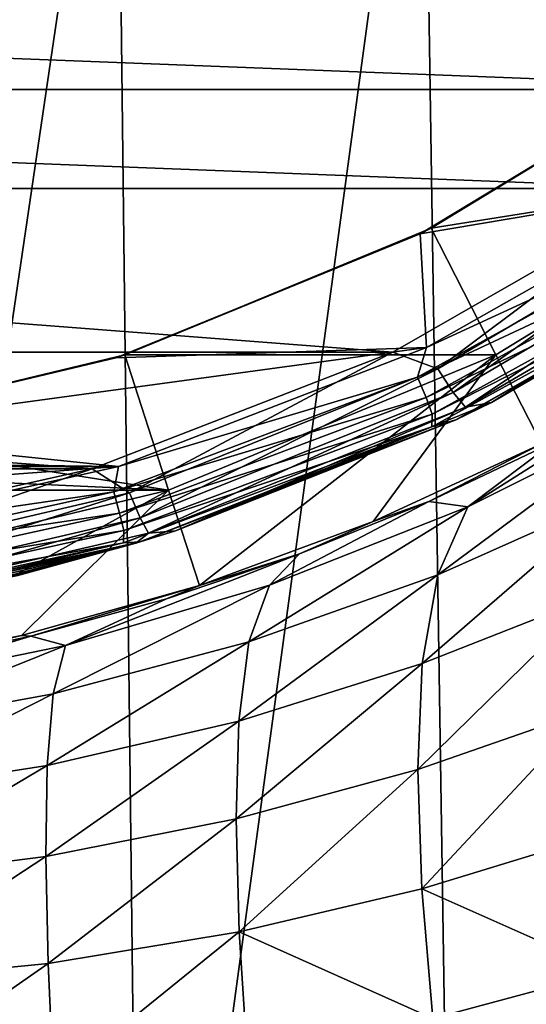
# Model space of a CAD drawing. Header units: metres. Extents: x -109 to 109, y -917 to 389.
# Tile 618 of 656: x 7 to 13, y -33 to -21. Entities that reach past the tile are written whole.
import ezdxf

# ---------------------------------------------------------------- set-up
doc = ezdxf.new("R2010")
doc.units = ezdxf.units.M
doc.layers.add('solid_24503124_XXX_01_SW0001', color=7, linetype='CONTINUOUS')
doc.layers.add('solid_24503124_XXX_01_SW0001_01', color=7, linetype='CONTINUOUS')

msp = doc.modelspace()

# ---------------------------------------------------------------- linework, layer by layer
at = {"layer": 'solid_24503124_XXX_01_SW0001'}
for points in [[(18.055506, -20.114431, -114.430031), (16.492596, -21.463211, -114.067055), (-18.05492, -20.114975, -114.429886)], [(16.492596, -21.463211, -114.067055), (-16.492136, -21.463579, -114.066948), (-18.05492, -20.114975, -114.429886)], [(16.492596, -21.463211, -114.067055), (14.841198, -22.68059, -113.717606), (-16.492136, -21.463579, -114.066948)], [(14.841198, -22.68059, -113.717606), (-14.840823, -22.680847, -113.717529), (-16.492136, -21.463579, -114.066948)], [(14.841198, -22.68059, -113.717606), (11.331839, -24.69421, -113.093338), (-14.840823, -22.680847, -113.717529)], [(11.331839, -24.69421, -113.093338), (-11.331481, -24.694382, -113.093285), (-14.840823, -22.680847, -113.717529)], [(11.331839, -24.69421, -113.093338), (7.634873, -26.127186, -112.613297), (-11.331481, -24.694382, -113.093285)], [(7.634873, -26.127186, -112.613297), (-7.634502, -26.127298, -112.613251), (-11.331481, -24.694382, -113.093285)], [(4.067345, -25.679888, -55.5), (8.575222, -26.391819, -55.5), (0, -26, -55.5)], [(0, -26, -55.5), (8.575222, -26.391819, -55.5), (-8.575222, -26.391819, -55.5)], [(7.634873, -26.127186, -112.613297), (3.835597, -26.979454, -112.313408), (-7.634502, -26.127298, -112.613251)]]:
    msp.add_3dface(points, dxfattribs=at)
at = {"layer": 'solid_24503124_XXX_01_SW0001_01'}
for points in [[(4.167658, -41.158623, 26.313557), (7.933519, -15.608111, 27.024061), (4.007536, -15.608111, 27.877954)], [(4.167658, -41.158623, 26.313557), (8.232695, -41.158623, 25.337629), (7.933519, -15.608111, 27.024061)], [(8.232695, -41.158623, 25.337629), (11.698054, -15.608111, 25.62023), (7.933519, -15.608111, 27.024061)], [(8.232695, -41.158623, 25.337629), (12.095015, -41.158623, 23.737803), (11.698054, -15.608111, 25.62023)], [(12.095015, -41.158623, 23.737803), (15.224534, -15.608111, 23.695024), (11.698054, -15.608111, 25.62023)], [(12.095015, -41.158623, 23.737803), (15.659515, -41.158623, 21.553474), (15.224534, -15.608111, 23.695024)], [(11.803802, -23.16614, -55.5), (15.28244, -21.034418, -55.5), (16.311041, -22.450222, -55.5)], [(15.134711, -21.14098, -61.076031), (15.28244, -21.034418, -55.5), (11.803802, -23.16614, -55.5)], [(15.134711, -21.14098, -61.076031), (11.803802, -23.16614, -55.5), (11.665691, -23.23601, -60.611576)], [(15.134711, -21.14098, -61.076031), (11.665691, -23.23601, -60.611576), (15.288194, -22.62536, -60.746952)], [(11.803802, -23.16614, -55.5), (16.311041, -22.450222, -55.5), (12.598236, -24.725431, -55.5)], [(13.156995, -25.822058, -37.5), (12.598236, -24.725431, -55.5), (16.311041, -22.450222, -55.5)], [(11.665691, -23.23601, -60.611576), (11.744861, -24.637318, -60.300911), (15.288194, -22.62536, -60.746952)], [(15.119866, -23.076693, -60.698479), (15.288194, -22.62536, -60.746952), (11.744861, -24.637318, -60.300911)], [(11.884711, -24.898594, -112.950584), (11.331839, -24.69421, -113.093338), (14.841198, -22.68059, -113.717606)], [(15.392116, -22.828003, -113.598198), (11.884711, -24.898594, -112.950584), (14.841198, -22.68059, -113.717606)], [(12.074741, -25.188131, -112.633186), (11.884711, -24.898594, -112.950584), (15.392116, -22.828003, -113.598198)], [(15.635356, -23.0949, -113.297729), (12.074741, -25.188131, -112.633186), (15.392116, -22.828003, -113.598198)], [(15.119866, -23.076693, -60.698479), (11.744861, -24.637318, -60.300911), (11.634921, -25.002064, -60.271633)], [(15.119866, -23.076693, -60.698479), (11.634921, -25.002064, -60.271633), (15.255718, -23.307299, -60.796383)], [(12.225491, -25.367815, -112.226158), (12.074741, -25.188131, -112.633186), (15.635356, -23.0949, -113.297729)], [(15.828317, -23.260786, -112.902847), (12.225491, -25.367815, -112.226158), (15.635356, -23.0949, -113.297729)], [(11.665691, -23.23601, -60.611576), (8.034504, -24.727448, -55.5), (7.927565, -24.761948, -60.273281)], [(11.665691, -23.23601, -60.611576), (7.927565, -24.761948, -60.273281), (11.744861, -24.637318, -60.300911)], [(8.034504, -24.727448, -55.5), (11.803802, -23.16614, -55.5), (12.598236, -24.725431, -55.5)], [(11.665691, -23.23601, -60.611576), (11.803802, -23.16614, -55.5), (8.034504, -24.727448, -55.5)], [(16.127977, -23.187662, -112.489685), (15.815933, -23.407665, -112.305855), (12.544909, -25.310696, -111.806404)], [(16.127977, -23.187662, -112.489685), (12.544909, -25.310696, -111.806404), (15.828317, -23.260786, -112.902847)], [(11.634921, -25.002064, -60.271633), (11.739766, -25.249798, -60.365742), (15.255718, -23.307299, -60.796383)], [(15.255718, -23.307299, -60.796383), (11.739766, -25.249798, -60.365742), (15.354675, -23.500423, -60.981125)], [(12.544909, -25.310696, -111.806404), (12.225491, -25.367815, -112.226158), (15.828317, -23.260786, -112.902847)], [(12.105083, -25.525076, -111.686523), (15.815933, -23.407665, -112.305855), (12.117385, -25.519238, -61.085033)], [(12.544909, -25.310696, -111.806404), (15.815933, -23.407665, -112.305855), (12.105083, -25.525076, -111.686523)], [(15.815933, -23.407665, -112.305855), (15.760749, -23.444857, -61.531883), (12.117385, -25.519238, -61.085033)], [(15.352392, -23.665154, -61.221817), (12.117385, -25.519238, -61.085033), (15.760749, -23.444857, -61.531883)], [(11.739766, -25.249798, -60.365742), (11.816137, -25.455397, -60.547718), (15.354675, -23.500423, -60.981125)], [(15.354675, -23.500423, -60.981125), (11.816137, -25.455397, -60.547718), (15.352392, -23.665154, -61.221817)], [(11.812166, -25.612221, -60.790161), (12.117385, -25.519238, -61.085033), (15.352392, -23.665154, -61.221817)], [(11.816137, -25.455397, -60.547718), (11.812166, -25.612221, -60.790161), (15.352392, -23.665154, -61.221817)], [(4.009008, -25.689064, -60.067745), (7.957541, -26.098118, -59.977062), (11.744861, -24.637318, -60.300911)], [(7.927565, -24.761948, -60.273281), (4.009008, -25.689064, -60.067745), (11.744861, -24.637318, -60.300911)], [(8.092884, -26.422472, -112.43412), (7.634873, -26.127186, -112.613297), (11.331839, -24.69421, -113.093338)], [(11.634921, -25.002064, -60.271633), (11.744861, -24.637318, -60.300911), (7.957541, -26.098118, -59.977062)], [(11.884711, -24.898594, -112.950584), (8.092884, -26.422472, -112.43412), (11.331839, -24.69421, -113.093338)], [(7.927565, -24.761948, -60.273281), (4.067345, -25.679888, -55.5), (4.009008, -25.689064, -60.067745)], [(4.067345, -25.679888, -55.5), (8.034504, -24.727448, -55.5), (8.575222, -26.391819, -55.5)], [(7.927565, -24.761948, -60.273281), (8.034504, -24.727448, -55.5), (4.067345, -25.679888, -55.5)], [(8.034504, -24.727448, -55.5), (12.598236, -24.725431, -55.5), (8.575222, -26.391819, -55.5)], [(8.955551, -27.562353, -37.5), (8.575222, -26.391819, -55.5), (12.598236, -24.725431, -55.5)], [(8.955551, -27.562353, -37.5), (12.598236, -24.725431, -55.5), (11.090462, -26.774742, -37.5)], [(11.090462, -26.774742, -37.5), (12.598236, -24.725431, -55.5), (13.156995, -25.822058, -37.5)], [(8.223713, -26.728985, -112.103035), (8.092884, -26.422472, -112.43412), (11.884711, -24.898594, -112.950584)], [(12.074741, -25.188131, -112.633186), (8.223713, -26.728985, -112.103035), (11.884711, -24.898594, -112.950584)], [(11.634921, -25.002064, -60.271633), (7.957541, -26.098118, -59.977062), (7.899974, -26.411625, -59.959141)], [(11.634921, -25.002064, -60.271633), (7.899974, -26.411625, -59.959141), (11.739766, -25.249798, -60.365742)], [(12.253666, -26.593529, -34.08725), (13.315944, -25.797091, -36.059032), (14.797561, -24.985353, -35.846306)], [(14.57407, -25.433859, -33.606251), (12.253666, -26.593529, -34.08725), (14.797561, -24.985353, -35.846306)], [(8.327498, -26.919071, -111.686172), (8.223713, -26.728985, -112.103035), (12.074741, -25.188131, -112.633186)], [(12.225491, -25.367815, -112.226158), (8.327498, -26.919071, -111.686172), (12.074741, -25.188131, -112.633186)], [(7.899974, -26.411625, -59.959141), (7.971326, -26.671993, -60.050446), (11.739766, -25.249798, -60.365742)], [(11.739766, -25.249798, -60.365742), (7.971326, -26.671993, -60.050446), (11.816137, -25.455397, -60.547718)], [(12.544909, -25.310696, -111.806404), (12.105083, -25.525076, -111.686523), (8.659642, -26.890018, -111.255806)], [(12.544909, -25.310696, -111.806404), (8.659642, -26.890018, -111.255806), (12.225491, -25.367815, -112.226158)], [(12.225491, -25.367815, -112.226158), (8.659642, -26.890018, -111.255806), (8.327498, -26.919071, -111.686172)], [(11.883056, -27.432446, -32.028412), (12.253666, -26.593529, -34.08725), (14.57407, -25.433859, -33.606251)], [(14.080112, -26.452869, -31.428473), (11.883056, -27.432446, -32.028412), (14.57407, -25.433859, -33.606251)], [(7.971326, -26.671993, -60.050446), (8.0233, -26.886799, -60.230385), (11.816137, -25.455397, -60.547718)], [(11.816137, -25.455397, -60.547718), (8.0233, -26.886799, -60.230385), (11.812166, -25.612221, -60.790161)], [(12.105083, -25.525076, -111.686523), (12.117385, -25.519238, -61.085033), (8.219751, -27.027731, -60.760078)], [(11.812166, -25.612221, -60.790161), (8.219751, -27.027731, -60.760078), (12.117385, -25.519238, -61.085033)], [(8.659642, -26.890018, -111.255806), (12.105083, -25.525076, -111.686523), (8.219751, -27.027731, -60.760078)], [(8.019546, -27.037603, -60.474163), (8.219751, -27.027731, -60.760078), (11.812166, -25.612221, -60.790161)], [(8.0233, -26.886799, -60.230385), (8.019546, -27.037603, -60.474163), (11.812166, -25.612221, -60.790161)], [(4.009008, -25.689064, -60.067745), (0, -26, -59.998814), (7.957541, -26.098118, -59.977062)], [(13.156995, -25.822058, -37.5), (13.315944, -25.797091, -36.059032), (11.774536, -26.529293, -36.237186)], [(12.253666, -26.593529, -34.08725), (11.774536, -26.529293, -36.237186), (13.315944, -25.797091, -36.059032)], [(11.090462, -26.774742, -37.5), (13.156995, -25.822058, -37.5), (11.774536, -26.529293, -36.237186)], [(0, -26, -59.998814), (-7.95771, -26.098064, -59.977074), (7.957541, -26.098118, -59.977062)], [(-7.95771, -26.098064, -59.977074), (-4.007644, -26.982719, -59.780949), (7.957541, -26.098118, -59.977062)], [(-4.007644, -26.982719, -59.780949), (4.007568, -26.982731, -59.780949), (7.957541, -26.098118, -59.977062)], [(4.099076, -27.356865, -112.100403), (3.835597, -26.979454, -112.313408), (7.634873, -26.127186, -112.613297)], [(7.899974, -26.411625, -59.959141), (7.957541, -26.098118, -59.977062), (4.007568, -26.982731, -59.780949)], [(8.092884, -26.422472, -112.43412), (4.099076, -27.356865, -112.100403), (7.634873, -26.127186, -112.613297)], [(-8.575222, -26.391819, -55.5), (8.575222, -26.391819, -55.5), (4.341056, -27.408352, -55.5)], [(4.533592, -28.62397, -37.5), (4.341056, -27.408352, -55.5), (8.575222, -26.391819, -55.5)], [(4.533592, -28.62397, -37.5), (8.575222, -26.391819, -55.5), (6.765427, -28.180031, -37.5)], [(6.765427, -28.180031, -37.5), (8.575222, -26.391819, -55.5), (8.955551, -27.562353, -37.5)], [(7.899974, -26.411625, -59.959141), (4.007568, -26.982731, -59.780949), (3.993596, -27.271467, -59.76852)], [(7.899974, -26.411625, -59.959141), (3.993596, -27.271467, -59.76852), (7.971326, -26.671993, -60.050446)], [(4.165867, -27.674013, -111.760345), (4.099076, -27.356865, -112.100403), (8.092884, -26.422472, -112.43412)], [(8.223713, -26.728985, -112.103035), (4.165867, -27.674013, -111.760345), (8.092884, -26.422472, -112.43412)], [(11.693255, -28.524193, -30.097492), (11.883056, -27.432446, -32.028412), (14.080112, -26.452869, -31.428473)], [(13.820118, -27.685574, -29.3846), (11.693255, -28.524193, -30.097492), (14.080112, -26.452869, -31.428473)], [(9.561482, -28.256279, -32.533142), (9.815743, -27.557974, -34.471359), (12.253666, -26.593529, -34.08725)], [(11.883056, -27.432446, -32.028412), (9.561482, -28.256279, -32.533142), (12.253666, -26.593529, -34.08725)], [(9.815743, -27.557974, -34.471359), (10.182603, -27.174599, -36.384632), (11.774536, -26.529293, -36.237186)], [(12.253666, -26.593529, -34.08725), (9.815743, -27.557974, -34.471359), (11.774536, -26.529293, -36.237186)], [(11.090462, -26.774742, -37.5), (11.774536, -26.529293, -36.237186), (10.182603, -27.174599, -36.384632)], [(3.993596, -27.271467, -59.76852), (4.029718, -27.539589, -59.858105), (7.971326, -26.671993, -60.050446)], [(7.971326, -26.671993, -60.050446), (4.029718, -27.539589, -59.858105), (8.0233, -26.886799, -60.230385)], [(4.218851, -27.870661, -111.337021), (4.165867, -27.674013, -111.760345), (8.223713, -26.728985, -112.103035)], [(8.327498, -26.919071, -111.686172), (4.218851, -27.870661, -111.337021), (8.223713, -26.728985, -112.103035)], [(4.029718, -27.539589, -59.858105), (4.056031, -27.760042, -60.036789), (8.0233, -26.886799, -60.230385)], [(8.0233, -26.886799, -60.230385), (4.056031, -27.760042, -60.036789), (8.019546, -27.037603, -60.474163)], [(8.955551, -27.562353, -37.5), (11.090462, -26.774742, -37.5), (10.182603, -27.174599, -36.384632)], [(8.327498, -26.919071, -111.686172), (8.173014, -27.041901, -111.206367), (4.218851, -27.870661, -111.337021)], [(8.173014, -27.041901, -111.206367), (8.659642, -26.890018, -111.255806), (8.219751, -27.027731, -60.760078)], [(8.327498, -26.919071, -111.686172), (8.659642, -26.890018, -111.255806), (8.173014, -27.041901, -111.206367)], [(4.053808, -27.907082, -60.281403), (4.152639, -27.943123, -60.562889), (8.019546, -27.037603, -60.474163)], [(4.056031, -27.760042, -60.036789), (4.053808, -27.907082, -60.281403), (8.019546, -27.037603, -60.474163)], [(4.113465, -27.948915, -110.904404), (8.173014, -27.041901, -111.206367), (4.974457, -27.808582, -108.240433)], [(4.218851, -27.870661, -111.337021), (8.173014, -27.041901, -111.206367), (4.113465, -27.948915, -110.904404)], [(8.173014, -27.041901, -111.206367), (8.219751, -27.027731, -60.760078), (4.152639, -27.943123, -60.562889)], [(8.019546, -27.037603, -60.474163), (4.152639, -27.943123, -60.562889), (8.219751, -27.027731, -60.760078)], [(8.173014, -27.041901, -111.206367), (4.152639, -27.943123, -60.562889), (6.722888, -27.438391, -102.761024)], [(8.173014, -27.041901, -111.206367), (5.830463, -27.641783, -107.043503), (4.974457, -27.808582, -108.240433)], [(8.173014, -27.041901, -111.206367), (6.422153, -27.510334, -105.687271), (5.830463, -27.641783, -107.043503)], [(8.173014, -27.041901, -111.206367), (6.72289, -27.438391, -104.238953), (6.422153, -27.510334, -105.687271)], [(8.173014, -27.041901, -111.206367), (6.722888, -27.438391, -102.761024), (6.72289, -27.438391, -104.238953)], [(7.308951, -28.301847, -34.759247), (8.549521, -27.727373, -36.504391), (10.182603, -27.174599, -36.384632)], [(9.815743, -27.557974, -34.471359), (7.308951, -28.301847, -34.759247), (10.182603, -27.174599, -36.384632)], [(8.955551, -27.562353, -37.5), (10.182603, -27.174599, -36.384632), (8.549521, -27.727373, -36.504391)], [(9.436324, -29.23027, -30.713367), (9.561482, -28.256279, -32.533142), (11.883056, -27.432446, -32.028412)], [(11.693255, -28.524193, -30.097492), (9.436324, -29.23027, -30.713367), (11.883056, -27.432446, -32.028412)], [(6.765427, -28.180031, -37.5), (8.955551, -27.562353, -37.5), (6.881634, -28.184357, -36.596527)], [(8.955551, -27.562353, -37.5), (8.549521, -27.727373, -36.504391), (6.881634, -28.184357, -36.596527)], [(7.153668, -28.897303, -32.933098), (7.308951, -28.301847, -34.759247), (9.815743, -27.557974, -34.471359)], [(9.561482, -28.256279, -32.533142), (7.153668, -28.897303, -32.933098), (9.815743, -27.557974, -34.471359)], [(7.308951, -28.301847, -34.759247), (6.881634, -28.184357, -36.596527), (8.549521, -27.727373, -36.504391)], [(11.637888, -29.826406, -28.387815), (11.693255, -28.524193, -30.097492), (13.820118, -27.685574, -29.3846)], [(13.738017, -29.096075, -27.568752), (11.637888, -29.826406, -28.387815), (13.820118, -27.685574, -29.3846)], [(4.533592, -28.62397, -37.5), (6.765427, -28.180031, -37.5), (5.185234, -28.542759, -36.665154)], [(4.794315, -28.818182, -34.95306), (5.185234, -28.542759, -36.665154), (6.881634, -28.184357, -36.596527)], [(7.308951, -28.301847, -34.759247), (4.794315, -28.818182, -34.95306), (6.881634, -28.184357, -36.596527)], [(6.765427, -28.180031, -37.5), (6.881634, -28.184357, -36.596527), (5.185234, -28.542759, -36.665154)], [(4.71561, -29.343651, -33.221962), (4.794315, -28.818182, -34.95306), (7.308951, -28.301847, -34.759247)], [(7.153668, -28.897303, -32.933098), (4.71561, -29.343651, -33.221962), (7.308951, -28.301847, -34.759247)], [(7.081645, -29.776789, -31.215002), (7.153668, -28.897303, -32.933098), (9.561482, -28.256279, -32.533142)], [(9.436324, -29.23027, -30.713367), (7.081645, -29.776789, -31.215002), (9.561482, -28.256279, -32.533142)], [(9.404029, -30.435295, -29.101919), (9.436324, -29.23027, -30.713367), (11.693255, -28.524193, -30.097492)], [(11.637888, -29.826406, -28.387815), (9.404029, -30.435295, -29.101919), (11.693255, -28.524193, -30.097492)], [(4.68263, -30.150366, -31.590435), (4.71561, -29.343651, -33.221962), (7.153668, -28.897303, -32.933098)], [(7.081645, -29.776789, -31.215002), (4.68263, -30.150366, -31.590435), (7.153668, -28.897303, -32.933098)], [(11.686905, -31.295216, -26.935881), (11.637888, -29.826406, -28.387815), (13.738017, -29.096075, -27.568752)], [(13.795831, -30.649399, -26.012886), (11.686905, -31.295216, -26.935881), (13.738017, -29.096075, -27.568752)], [(7.066689, -30.897537, -29.688242), (7.081645, -29.776789, -31.215002), (9.436324, -29.23027, -30.713367)], [(9.404029, -30.435295, -29.101919), (7.066689, -30.897537, -29.688242), (9.436324, -29.23027, -30.713367)], [(4.678746, -31.200899, -30.131472), (4.68263, -30.150366, -31.590435), (7.081645, -29.776789, -31.215002)], [(7.066689, -30.897537, -29.688242), (4.678746, -31.200899, -30.131472), (7.081645, -29.776789, -31.215002)], [(9.442534, -31.823215, -27.73856), (9.404029, -30.435295, -29.101919), (11.637888, -29.826406, -28.387815)], [(11.686905, -31.295216, -26.935881), (9.442534, -31.823215, -27.73856), (11.637888, -29.826406, -28.387815)], [(7.094196, -32.211849, -28.394415), (7.066689, -30.897537, -29.688242), (9.404029, -30.435295, -29.101919)], [(9.442534, -31.823215, -27.73856), (7.094196, -32.211849, -28.394415), (9.404029, -30.435295, -29.101919)], [(13.972591, -32.310806, -24.712723), (11.686905, -31.295216, -26.935881), (13.795831, -30.649399, -26.012886)], [(4.69577, -32.452091, -28.886902), (4.678746, -31.200899, -30.131472), (7.066689, -30.897537, -29.688242)], [(7.094196, -32.211849, -28.394415), (4.69577, -32.452091, -28.886902), (7.066689, -30.897537, -29.688242)], [(11.824292, -32.887627, -25.744864), (9.442534, -31.823215, -27.73856), (11.686905, -31.295216, -26.935881)], [(13.972591, -32.310806, -24.712723), (11.824292, -32.887627, -25.744864), (11.686905, -31.295216, -26.935881)], [(7.157797, -33.672451, -27.349903), (7.094196, -32.211849, -28.394415), (9.442534, -31.823215, -27.73856)], [(9.540883, -33.346863, -26.63336), (7.157797, -33.672451, -27.349903), (9.442534, -31.823215, -27.73856)], [(11.824292, -32.887627, -25.744864), (9.540883, -33.346863, -26.63336), (9.442534, -31.823215, -27.73856)], [(4.730947, -33.85994, -27.878805), (4.69577, -32.452091, -28.886902), (7.094196, -32.211849, -28.394415)], [(7.157797, -33.672451, -27.349903), (4.730947, -33.85994, -27.878805), (7.094196, -32.211849, -28.394415)], [(13.972591, -32.310806, -24.712723), (14.256595, -34.027878, -23.660172), (11.824292, -32.887627, -25.744864)]]:
    msp.add_3dface(points, dxfattribs=at)

doc.saveas('drawing.dxf')
